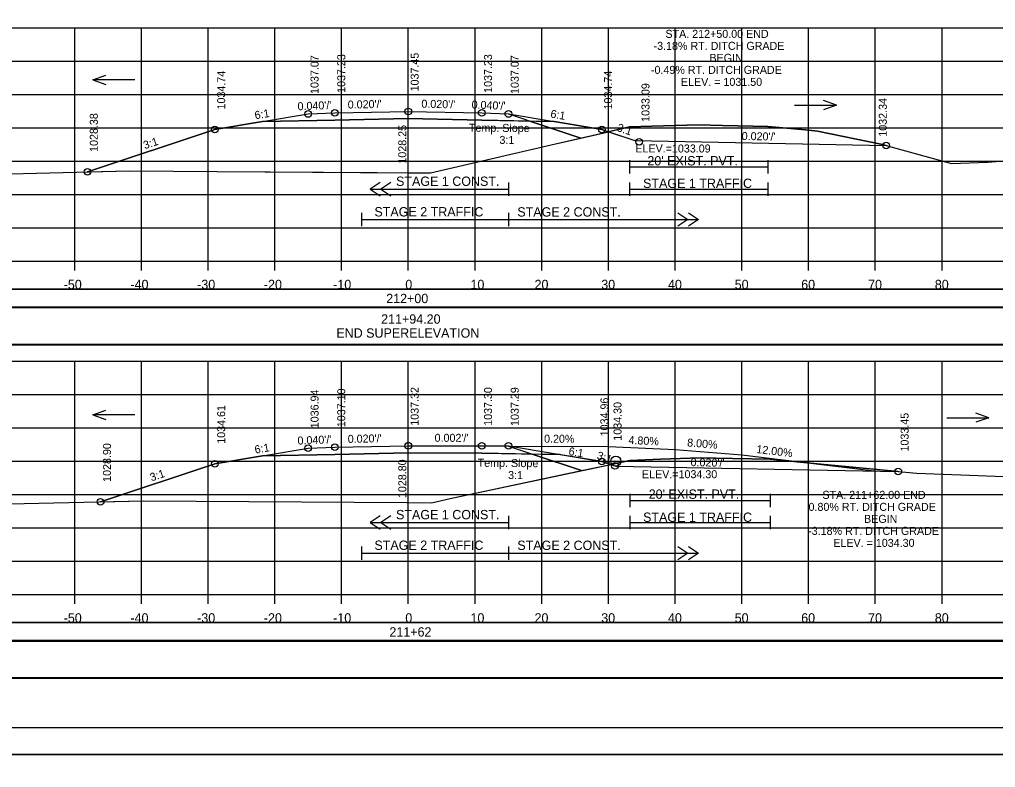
# Model space of a CAD drawing. Extents: x 1370565 to 1374448, y 301010 to 304637.
# Drawn here: x 1373310.5 to 1373456.8, y 302149.7 to 302261.9 of the extents above; entities that cross this region are included whole.
import ezdxf

# ---------------------------------------------------------------- set-up
doc = ezdxf.new("R2010")
doc.units = 0
for name, color, linetype in [('Default', 7, 'Continuous'), ('R_Alt Surface', 7, 'Continuous'), ('R_Axis', 7, 'Continuous'), ('R_Axis Annot', 7, 'Continuous'), ('R_Border', 7, 'Continuous'), ('R_Contours', 7, 'Continuous'), ('R_Drive', 7, 'Continuous'), ('R_Exist Surface', 7, 'Continuous'), ('R_Fin Surface', 7, 'Continuous'), ('R_Grid', 7, 'Continuous'), ('R_No Plot', 7, 'Continuous'), ('R_Water', 7, 'Continuous'), ('R_Water Annot', 7, 'Continuous'), ('R_Xsect Elev', 7, 'Continuous'), ('R_Xsect Slope', 7, 'Continuous')]:
    doc.layers.add(name, color=color, linetype=linetype)

msp = doc.modelspace()

# ---------------------------------------------------------------- linework, layer by layer
at = {"layer": 'Default'}
for points in [[(1373219.61, 302218.69), (1373518.02, 302218.69), (1373518.02, 302221.39), (1373219.61, 302221.39)], [(1373219.61, 302213.11), (1373518.02, 302213.11), (1373518.02, 302218.63), (1373219.61, 302218.63)], [(1373219.61, 302168.69), (1373518.02, 302168.69), (1373518.02, 302171.39), (1373219.61, 302171.39)], [(1373219.61, 302163.11), (1373518.02, 302163.11), (1373518.02, 302168.63), (1373219.61, 302168.63)]]:
    msp.add_lwpolyline(points, close=True, dxfattribs=at)
at = {"layer": 'R_Alt Surface'}
for points in [[(1373346.97, 302246.58), (1373357.81, 302246.8), (1373368.81, 302247.02), (1373379.81, 302246.8), (1373390.66, 302246.58)], [(1373364.61, 302237.45), (1373363.11, 302236.45), (1373364.61, 302235.45)], [(1373363.11, 302236.45), (1373383.81, 302236.45)], [(1373366.21, 302237.45), (1373364.71, 302236.45), (1373366.21, 302235.45)], [(1373361.81, 302232.87), (1373361.81, 302230.87)], [(1373361.81, 302231.87), (1373383.81, 302231.87)], [(1373383.81, 302232.87), (1373383.81, 302230.87)], [(1373383.81, 302232.87), (1373383.81, 302230.87)], [(1373383.81, 302231.87), (1373412.3, 302231.87)], [(1373409.21, 302232.87), (1373410.71, 302231.87), (1373409.21, 302230.87)], [(1373410.8, 302232.87), (1373412.3, 302231.87), (1373410.8, 302230.87)], [(1373346.97, 302196.45), (1373357.81, 302196.67), (1373368.81, 302196.89), (1373379.81, 302196.87), (1373391.69, 302196.63)], [(1373364.61, 302187.46), (1373363.11, 302186.46), (1373364.61, 302185.46)], [(1373363.11, 302186.46), (1373383.81, 302186.46)], [(1373366.21, 302187.46), (1373364.71, 302186.46), (1373366.21, 302185.46)], [(1373361.81, 302182.87), (1373361.81, 302180.87)], [(1373383.81, 302182.87), (1373383.81, 302180.87)], [(1373383.81, 302182.87), (1373383.81, 302180.87)], [(1373409.21, 302182.87), (1373410.71, 302181.87), (1373409.21, 302180.87)], [(1373410.8, 302182.87), (1373412.3, 302181.87), (1373410.8, 302180.87)], [(1373361.81, 302181.87), (1373383.81, 302181.87)], [(1373383.81, 302181.87), (1373412.3, 302181.87)]]:
    msp.add_lwpolyline(points, dxfattribs=at)
at = {"layer": 'R_Axis'}
for p, q in [((1373218.81, 302225.65), (1373518.81, 302225.65)), ((1373318.81, 302224.25), (1373318.81, 302225.65)), ((1373328.81, 302224.25), (1373328.81, 302225.65)), ((1373338.81, 302224.25), (1373338.81, 302225.65)), ((1373348.81, 302224.25), (1373348.81, 302225.65)), ((1373358.81, 302224.25), (1373358.81, 302225.65)), ((1373368.81, 302224.25), (1373368.81, 302225.65)), ((1373378.81, 302224.25), (1373378.81, 302225.65)), ((1373388.81, 302224.25), (1373388.81, 302225.65)), ((1373398.81, 302224.25), (1373398.81, 302225.65)), ((1373408.81, 302224.25), (1373408.81, 302225.65)), ((1373418.81, 302224.25), (1373418.81, 302225.65)), ((1373428.81, 302224.25), (1373428.81, 302225.65)), ((1373438.81, 302224.25), (1373438.81, 302225.65)), ((1373448.81, 302224.25), (1373448.81, 302225.65)), ((1373218.81, 302175.65), (1373518.81, 302175.65)), ((1373318.81, 302174.25), (1373318.81, 302175.65)), ((1373328.81, 302174.25), (1373328.81, 302175.65)), ((1373338.81, 302174.25), (1373338.81, 302175.65)), ((1373348.81, 302174.25), (1373348.81, 302175.65)), ((1373358.81, 302174.25), (1373358.81, 302175.65)), ((1373368.81, 302174.25), (1373368.81, 302175.65)), ((1373378.81, 302174.25), (1373378.81, 302175.65)), ((1373388.81, 302174.25), (1373388.81, 302175.65)), ((1373398.81, 302174.25), (1373398.81, 302175.65)), ((1373408.81, 302174.25), (1373408.81, 302175.65)), ((1373418.81, 302174.25), (1373418.81, 302175.65)), ((1373428.81, 302174.25), (1373428.81, 302175.65)), ((1373438.81, 302174.25), (1373438.81, 302175.65)), ((1373448.81, 302174.25), (1373448.81, 302175.65))]:
    msp.add_line(p, q, dxfattribs=at)
for points in [[(1373401.98, 302240.77), (1373401.98, 302238.77)], [(1373422.68, 302240.77), (1373422.68, 302238.77)], [(1373401.98, 302239.77), (1373422.68, 302239.77)], [(1373383.81, 302237.45), (1373383.81, 302235.45)], [(1373401.98, 302237.45), (1373401.98, 302235.45)], [(1373401.98, 302236.45), (1373422.68, 302236.45)], [(1373422.68, 302237.45), (1373422.68, 302235.45)], [(1373402, 302190.77), (1373402, 302188.77)], [(1373402, 302189.77), (1373423.06, 302189.77)], [(1373423.06, 302190.77), (1373423.06, 302188.77)], [(1373383.81, 302187.46), (1373383.81, 302185.46)], [(1373402, 302187.46), (1373402, 302185.46)], [(1373402, 302186.46), (1373423.06, 302186.46)], [(1373423.06, 302187.46), (1373423.06, 302185.46)]]:
    msp.add_lwpolyline(points, dxfattribs=at)
at = {"layer": 'R_Border'}
msp.add_line((1373526.99, 302155.65), (1373210.81, 302155.65), dxfattribs=at)
at = {"layer": 'R_Contours'}
for p, q in [((1373346.97, 302246.58), (1373339.81, 302245.39)), ((1373394.67, 302244.1), (1373387.02, 302246.66)), ((1373390.66, 302246.58), (1373387.02, 302246.66)), ((1373387.02, 302246.66), (1373394.67, 302244.1)), ((1373339.81, 302245.39), (1373320.72, 302239.03)), ((1373394.67, 302244.1), (1373398.83, 302245.05)), ((1373398.83, 302245.05), (1373402.76, 302243.74)), ((1373402.76, 302243.74), (1373440.43, 302242.99)), ((1373394.79, 302194.24), (1373387.36, 302196.71)), ((1373391.56, 302196.63), (1373387.36, 302196.71)), ((1373387.36, 302196.71), (1373394.79, 302194.24)), ((1373339.81, 302195.26), (1373322.69, 302189.55)), ((1373346.97, 302196.45), (1373339.81, 302195.26)), ((1373394.79, 302194.24), (1373399.15, 302195.16)), ((1373399.15, 302195.16), (1373399.79, 302194.95))]:
    msp.add_line(p, q, dxfattribs=at)
for points in [[(1373387.02, 302246.66), (1373379.81, 302246.8), (1373368.81, 302247.02), (1373357.81, 302246.8), (1373346.97, 302246.58)], [(1373398.83, 302245.05), (1373397.81, 302245.39), (1373390.66, 302246.58)], [(1373440.43, 302242.99), (1373439.9, 302243.13), (1373430.14, 302245.12), (1373428.34, 302245.33), (1373422.68, 302245.85), (1373415.88, 302246.01), (1373412.35, 302246.11), (1373405.32, 302245.88), (1373401.98, 302245.77), (1373398.83, 302245.05)], [(1373320.72, 302239.03), (1373327.01, 302239.18), (1373340.09, 302239.09), (1373368.81, 302238.9), (1373372.13, 302238.88), (1373390.2, 302243.09), (1373394.67, 302244.1)], [(1373387.36, 302196.71), (1373379.81, 302196.87), (1373368.81, 302196.89), (1373357.81, 302196.67), (1373346.97, 302196.45)], [(1373399.15, 302195.16), (1373397.81, 302195.61), (1373391.69, 302196.61), (1373391.56, 302196.63)], [(1373442.25, 302194.1), (1373430.08, 302195.24), (1373423.06, 302195.93), (1373417.41, 302196.05), (1373412.58, 302196.17), (1373406.6, 302195.94), (1373402, 302195.77), (1373399.15, 302195.16)], [(1373322.69, 302189.55), (1373329.14, 302189.69), (1373368.59, 302189.45), (1373368.81, 302189.45), (1373372.27, 302189.42), (1373375.1, 302190.04), (1373394.79, 302194.24)], [(1373399.79, 302194.95), (1373399.93, 302194.9), (1373442.25, 302194.1)]]:
    msp.add_lwpolyline(points, dxfattribs=at)
at = {"layer": 'R_Drive'}
for p, q in [((1373383.81, 302197.9), (1373398.81, 302197.87)), ((1373398.81, 302197.87), (1373408.81, 302197.39)), ((1373408.81, 302197.39), (1373418.81, 302196.59)), ((1373418.81, 302196.59), (1373439.02, 302194.16))]:
    msp.add_line(p, q, dxfattribs=at)
for points in [[(1373219.61, 302218.74), (1373518.02, 302218.74), (1373518.02, 302221.45), (1373219.61, 302221.45)], [(1373219.61, 302213.22), (1373518.02, 302213.22), (1373518.02, 302218.74), (1373219.61, 302218.74)], [(1373219.61, 302168.74), (1373518.02, 302168.74), (1373518.02, 302171.45), (1373219.61, 302171.45)], [(1373219.61, 302163.22), (1373518.02, 302163.22), (1373518.02, 302168.74), (1373219.61, 302168.74)]]:
    msp.add_lwpolyline(points, close=True, dxfattribs=at)
at = {"layer": 'R_Exist Surface'}
for points in [[(1373295.14, 302238.4), (1373327.01, 302239.18), (1373340.09, 302239.09), (1373372.13, 302238.88), (1373390.2, 302243.09), (1373401.98, 302245.77), (1373405.32, 302245.88), (1373412.35, 302246.11), (1373415.88, 302246.01), (1373422.68, 302245.85), (1373428.34, 302245.33), (1373430.14, 302245.12), (1373439.9, 302243.13), (1373450.24, 302240.31), (1373455.67, 302240.51), (1373469.33, 302241.58), (1373471.96, 302241.54), (1373507.04, 302240.68), (1373514.25, 302240.78), (1373517.73, 302240.74), (1373518.81, 302240.76)], [(1373282.07, 302188.66), (1373329.14, 302189.69), (1373368.59, 302189.45), (1373372.27, 302189.42), (1373375.1, 302190.04), (1373402, 302195.77), (1373406.6, 302195.94), (1373412.58, 302196.17), (1373417.41, 302196.05), (1373423.06, 302195.93), (1373430.08, 302195.24), (1373444.96, 302193.85), (1373451.62, 302193.58), (1373458.06, 302193.37), (1373465.15, 302193.08), (1373471.19, 302192.88), (1373478.8, 302192.56), (1373484.38, 302192.38), (1373492.61, 302192.03), (1373497.64, 302191.87), (1373506.22, 302191.85), (1373516.17, 302191.8), (1373518.81, 302191.8)]]:
    msp.add_lwpolyline(points, dxfattribs=at)
at = {"layer": 'R_Fin Surface'}
for p, q in [((1373383.81, 302247.72), (1373394.67, 302244.1)), ((1373383.81, 302197.9), (1373394.79, 302194.24))]:
    msp.add_line(p, q, dxfattribs=at)
for points in [[(1373320.72, 302239.03), (1373339.81, 302245.39), (1373353.81, 302247.72), (1373357.81, 302247.88), (1373368.81, 302248.1), (1373379.81, 302247.88), (1373383.81, 302247.72), (1373397.81, 302245.39), (1373402.76, 302243.74), (1373440.43, 302242.99)], [(1373322.69, 302189.55), (1373339.81, 302195.26), (1373353.81, 302197.59), (1373357.81, 302197.75), (1373368.81, 302197.97), (1373379.81, 302197.95), (1373383.81, 302197.94), (1373397.81, 302195.61), (1373399.79, 302194.95), (1373399.93, 302194.9), (1373442.25, 302194.1)]]:
    msp.add_lwpolyline(points, dxfattribs=at)
at = {"layer": 'R_Grid'}
for p, q in [((1373218.81, 302260.65), (1373518.81, 302260.65)), ((1373318.81, 302225.65), (1373318.81, 302260.65)), ((1373328.81, 302225.65), (1373328.81, 302260.65)), ((1373338.81, 302225.65), (1373338.81, 302260.65)), ((1373348.81, 302225.65), (1373348.81, 302260.65)), ((1373358.81, 302225.65), (1373358.81, 302260.65)), ((1373368.81, 302225.65), (1373368.81, 302260.65)), ((1373378.81, 302225.65), (1373378.81, 302260.65)), ((1373388.81, 302225.65), (1373388.81, 302260.65)), ((1373398.81, 302225.65), (1373398.81, 302260.65)), ((1373408.81, 302225.65), (1373408.81, 302260.65)), ((1373418.81, 302225.65), (1373418.81, 302260.65)), ((1373428.81, 302225.65), (1373428.81, 302260.65)), ((1373438.81, 302225.65), (1373438.81, 302260.65)), ((1373448.81, 302225.65), (1373448.81, 302260.65)), ((1373218.81, 302255.65), (1373518.81, 302255.65)), ((1373218.81, 302250.65), (1373518.81, 302250.65)), ((1373218.81, 302245.65), (1373518.81, 302245.65)), ((1373218.81, 302240.65), (1373518.81, 302240.65)), ((1373218.81, 302235.65), (1373518.81, 302235.65)), ((1373218.81, 302230.65), (1373518.81, 302230.65)), ((1373218.81, 302225.65), (1373518.81, 302225.65)), ((1373218.81, 302210.65), (1373518.81, 302210.65)), ((1373318.81, 302175.65), (1373318.81, 302210.65)), ((1373328.81, 302175.65), (1373328.81, 302210.65)), ((1373338.81, 302175.65), (1373338.81, 302210.65)), ((1373348.81, 302175.65), (1373348.81, 302210.65)), ((1373358.81, 302175.65), (1373358.81, 302210.65)), ((1373368.81, 302175.65), (1373368.81, 302210.65)), ((1373378.81, 302175.65), (1373378.81, 302210.65)), ((1373388.81, 302175.65), (1373388.81, 302210.65)), ((1373398.81, 302175.65), (1373398.81, 302210.65)), ((1373408.81, 302175.65), (1373408.81, 302210.65)), ((1373418.81, 302175.65), (1373418.81, 302210.65)), ((1373428.81, 302175.65), (1373428.81, 302210.65)), ((1373438.81, 302175.65), (1373438.81, 302210.65)), ((1373448.81, 302175.65), (1373448.81, 302210.65)), ((1373218.81, 302205.65), (1373518.81, 302205.65)), ((1373218.81, 302200.65), (1373518.81, 302200.65)), ((1373218.81, 302195.65), (1373518.81, 302195.65)), ((1373218.81, 302190.65), (1373518.81, 302190.65)), ((1373218.81, 302185.65), (1373518.81, 302185.65)), ((1373218.81, 302180.65), (1373518.81, 302180.65)), ((1373218.81, 302175.65), (1373518.81, 302175.65))]:
    msp.add_line(p, q, dxfattribs=at)
at = {"layer": 'R_No Plot'}
msp.add_line((1373198.41, 302151.67), (1373531.75, 302151.67), dxfattribs=at)
msp.add_line((1373198.41, 302151.67), (1373531.75, 302151.67), dxfattribs=at)
for points in [[(1373198.41, 302365), (1373531.75, 302365), (1373531.75, 302151.67), (1373198.41, 302151.67)], [(1373444.73, 302361.11), (1373464.35, 302361.11), (1373464.35, 302351.23), (1373480.47, 302351.23), (1373503.67, 302351.23), (1373503.67, 302326.9), (1373526.99, 302326.9), (1373526.99, 302155.65), (1373210.81, 302155.65), (1373210.81, 302361.11)], [(1373198.41, 302151.67), (1373531.75, 302151.67), (1373531.75, 301938.33), (1373198.41, 301938.33)]]:
    msp.add_lwpolyline(points, close=True, dxfattribs=at)
for centre in [(1373353.81, 302247.72), (1373357.81, 302247.88), (1373368.81, 302248.1), (1373379.81, 302247.88), (1373383.81, 302247.72), (1373339.81, 302245.39), (1373397.81, 302245.39), (1373403.41, 302243.53), (1373440.43, 302242.99), (1373320.72, 302239.03), (1373357.81, 302197.75), (1373368.81, 302197.97), (1373379.81, 302197.95), (1373383.81, 302197.94), (1373353.81, 302197.59), (1373339.81, 302195.26), (1373397.81, 302195.61), (1373399.79, 302194.95), (1373442.25, 302194.1), (1373322.69, 302189.55)]:
    msp.add_circle(centre, 0.5, dxfattribs=at)
at = {"layer": 'R_Water'}
msp.add_circle((1373399.93, 302195.65), 0.75, dxfattribs=at)
at = {"layer": 'R_Water Annot'}
for p, q in [((1373321.52, 302252.86), (1373323.45, 302253.56)), ((1373327.81, 302252.86), (1373321.52, 302252.86)), ((1373321.52, 302252.86), (1373323.45, 302252.16)), ((1373432.99, 302249.04), (1373431.06, 302249.72)), ((1373426.7, 302249.04), (1373432.99, 302249.04)), ((1373432.99, 302249.04), (1373431.06, 302248.36)), ((1373321.52, 302202.6), (1373323.45, 302203.3)), ((1373327.81, 302202.6), (1373321.52, 302202.6)), ((1373321.52, 302202.6), (1373323.45, 302201.9)), ((1373455.82, 302202.17), (1373453.9, 302202.85)), ((1373449.54, 302202.17), (1373455.82, 302202.17)), ((1373455.82, 302202.17), (1373453.9, 302201.48))]:
    msp.add_line(p, q, dxfattribs=at)
at = {"layer": 'R_Xsect Elev'}
for p, q in [((1373368.81, 302238.9), (1373368.81, 302246.52)), ((1373368.81, 302189.45), (1373368.81, 302196.49))]:
    msp.add_line(p, q, dxfattribs=at)

# ---------------------------------------------------------------- texts
at = {"layer": 'R_Axis Annot'}
for s, p in [("20' EXIST. PVT.", (1373404.64, 302240)), ('-50', (1373317.16, 302221.45)), ('-40', (1373327.16, 302221.45)), ('-30', (1373337.16, 302221.45)), ('-20', (1373347.16, 302221.45)), ('-10', (1373357.55, 302221.45)), ('0', (1373368.36, 302221.45)), ('10', (1373378.13, 302221.45)), ('20', (1373387.73, 302221.45)), ('30', (1373397.73, 302221.45)), ('40', (1373407.73, 302221.45)), ('50', (1373417.73, 302221.45)), ('60', (1373427.7, 302221.45)), ('70', (1373437.73, 302221.45)), ('80', (1373447.73, 302221.45)), ('212+00', (1373365.5, 302219.35)), ('211+94.20', (1373364.74, 302216.27)), ('END SUPERELEVATION', (1373358.02, 302214.17)), ("20' EXIST. PVT.", (1373404.84, 302190.01)), ('-50', (1373317.16, 302171.45)), ('-40', (1373327.16, 302171.45)), ('-30', (1373337.16, 302171.45)), ('-20', (1373347.16, 302171.45)), ('-10', (1373357.55, 302171.45)), ('0', (1373368.36, 302171.45)), ('10', (1373378.13, 302171.45)), ('20', (1373387.73, 302171.45)), ('30', (1373397.73, 302171.45)), ('40', (1373407.73, 302171.45)), ('50', (1373417.73, 302171.45)), ('60', (1373427.7, 302171.45)), ('70', (1373437.73, 302171.45)), ('80', (1373447.73, 302171.45)), ('211+62', (1373365.98, 302169.35))]:
    msp.add_text(s, height=1.4, dxfattribs=at).set_placement(p)
at = {"layer": 'R_Water'}
for s, p in [('STAGE 1 CONST.', (1373366.97, 302236.93)), ('STAGE 1 TRAFFIC', (1373404, 302236.62)), ('STAGE 2 TRAFFIC', (1373363.73, 302232.35)), ('STAGE 2 CONST.', (1373385.15, 302232.33)), ('STAGE 1 CONST.', (1373366.97, 302186.94)), ('STAGE 1 TRAFFIC', (1373404, 302186.55)), ('STAGE 2 TRAFFIC', (1373363.73, 302182.35)), ('STAGE 2 CONST.', (1373385.15, 302182.34))]:
    msp.add_text(s, height=1.4, dxfattribs=at).set_placement(p)
at = {"layer": 'R_Xsect Elev'}
for s, p in [('STA. 212+50.00 END', (1373407.35, 302259.13)), ('-3.18% RT. DITCH GRADE', (1373405.57, 302257.33)), ('BEGIN', (1373413.95, 302255.53)), ('-0.49% RT. DITCH GRADE', (1373405.18, 302253.73)), ('ELEV. = 1031.50', (1373409.67, 302251.93)), ('ELEV.=1033.09', (1373402.84, 302241.94)), ('ELEV.=1034.30', (1373403.83, 302193.1)), ('STA. 211+62.00 END', (1373430.88, 302190)), ('0.80% RT. DITCH GRADE', (1373428.8, 302188.2)), ('BEGIN', (1373437.12, 302186.4)), ('-3.18% RT. DITCH GRADE', (1373428.74, 302184.6)), ('ELEV. = 1034.30', (1373432.51, 302182.8))]:
    msp.add_text(s, height=1.2, dxfattribs=at).set_placement(p)
for s, rotation, p in [('1037.45', 90, (1373370.36, 302251.1)), ('1037.07', 90, (1373355.36, 302250.72)), ('1037.23', 90, (1373359.36, 302250.88)), ('1037.23', 90, (1373381.36, 302250.88)), ('1037.07', 90, (1373385.36, 302250.72)), ('1034.74', 90, (1373341.36, 302248.39)), ('1034.74', 90, (1373399.36, 302248.39)), ('1033.09', 90, (1373404.96, 302246.53)), ('1032.34', 90, (1373440.53, 302244.31)), ('1028.38', 90, (1373322.27, 302242.03)), ('1028.25', 90, (1373368.51, 302240.27)), ('1036.94', 90, (1373355.36, 302200.59)), ('1037.10', 90, (1373359.36, 302200.75)), ('1037.32', 90, (1373370.36, 302200.97)), ('1037.30', 90, (1373381.36, 302200.95)), ('1037.29', 90, (1373385.36, 302200.94)), ('1034.96', 90, (1373398.8, 302199.38)), ('1034.30', 90, (1373400.77, 302198.73)), ('1034.61', 90, (1373341.36, 302198.26)), ('1033.45', 90, (1373443.8, 302197.1)), ('0.20%', 359.8872, (1373389.16, 302198.42)), ('1028.90', 90, (1373324.24, 302192.55)), ('4.80%', 357.2519, (1373401.79, 302198.24)), ('8.00%', 355.4261, (1373410.57, 302197.87)), ('12.00%', 353.1572, (1373420.93, 302196.89)), ('1028.80', 90, (1373368.51, 302190.12))]:
    msp.add_text(s, height=1.2, rotation=rotation, dxfattribs=at).set_placement(p)
at = {"layer": 'R_Xsect Slope'}
for s, rotation, p in [("0.040'/'", 2.2906, (1373352.23, 302248.26)), ("0.020'/'", 1.1458, (1373359.74, 302248.52)), ("0.020'/'", 358.8542, (1373370.76, 302248.66)), ("0.040'/'", 357.7094, (1373378.28, 302248.54)), ('6:1', 9.4623, (1373345.88, 302246.91)), ('6:1', 350.5377, (1373390.05, 302247.19)), ('Temp. Slope ', 359.6371, (1373377.9, 302245.06)), ('3:1', 341.5651, (1373399.98, 302245.19)), ("0.020'/'", 358.8542, (1373418.77, 302243.82)), ('3:1', 18.4349, (1373329.32, 302242.42)), ('3:1', 359.6371, (1373382.47, 302243.23)), ("0.020'/'", 1.1458, (1373359.74, 302198.39)), ("0.002'/'", 359.8872, (1373372.75, 302198.56)), ('6:1', 9.4623, (1373345.88, 302196.78)), ("0.040'/'", 2.2906, (1373352.23, 302198.13)), ('6:1', 350.5377, (1373392.77, 302196.59)), ('3:1', 341.5651, (1373396.97, 302196.02)), ('Temp. Slope ', 359.6097, (1373379.2, 302194.81)), ("0.020'/'", 358.8542, (1373411.11, 302194.91)), ('3:1', 18.4349, (1373330.31, 302192.61)), ('3:1', 359.6097, (1373383.77, 302192.98))]:
    msp.add_text(s, height=1.2, rotation=rotation, dxfattribs=at).set_placement(p)

doc.saveas('drawing.dxf')
